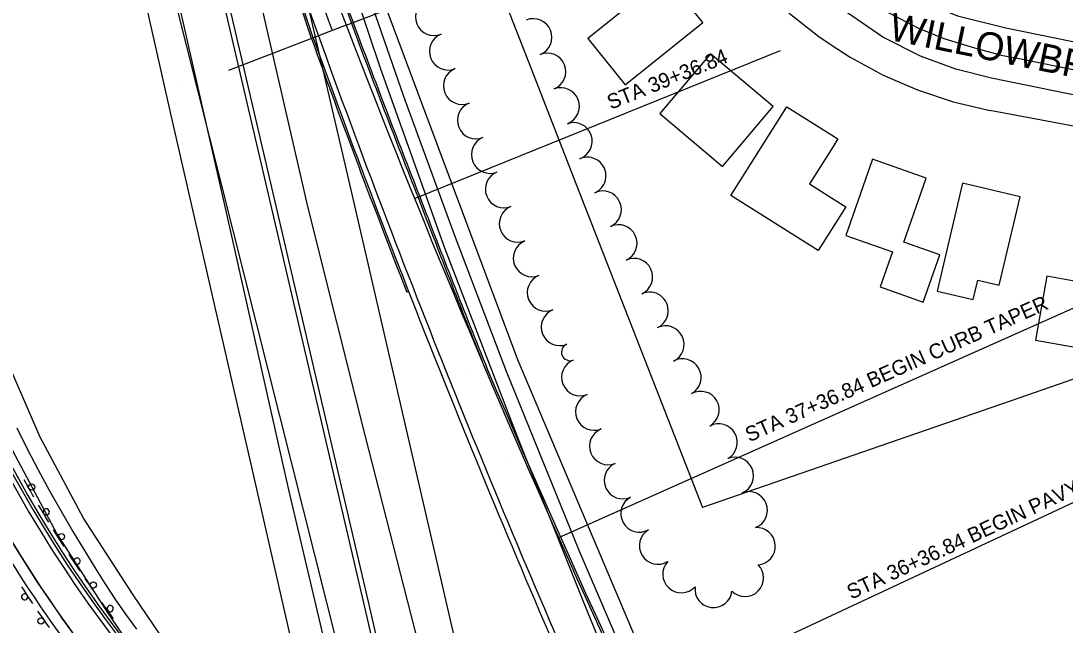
# Model space of a CAD drawing. Extents: x -25029 to 2274964, y -81170 to 687028.
# Drawn here: x -5184 to -4623, y -63839 to -63514 of the extents above; entities that cross this region are included whole.
import ezdxf

# ---------------------------------------------------------------- set-up
doc = ezdxf.new("R2010")
doc.units = 0
for name, color, linetype in [('81911BEA - RW_X_Fee_RW', 7, 'Continuous'), ('BLDG', 7, 'Continuous'), ('Default', 7, 'Continuous'), ('GE_X_CL_2000', 7, 'Continuous'), ('INTERSTATE', 7, 'Continuous'), ('ROAD', 7, 'Continuous'), ('ROAD-NAME', 7, 'Continuous'), ('TREES', 7, 'Continuous')]:
    doc.layers.add(name, color=color, linetype=linetype)

msp = doc.modelspace()

# ---------------------------------------------------------------- linework, layer by layer
at = {"layer": '81911BEA - RW_X_Fee_RW'}
for points in [[(-5135.5, -62785.79), (-5125.06, -62826.88), (-5099.51, -62927.44), (-5079.72, -63005.34), (-5066.19, -63058.58), (-5053.67, -63107.88), (-5050.01, -63122.25), (-5038.86, -63157.03), (-5023.1, -63206.12), (-5007.35, -63255.21), (-4991.6, -63304.31), (-4975.85, -63353.4), (-4955.93, -63415.5), (-4943.95, -63452.82), (-4934.99, -63475.79), (-4911.33, -63536.38), (-4885.41, -63602.81), (-4854.99, -63680.74), (-4817.72, -63776.21)], [(-4849.65, -63351.31), (-4847.47, -63371.4), (-4843.78, -63390.02), (-4843.54, -63391.23), (-4837.88, -63410.63), (-4830.53, -63429.46), (-4830.13, -63430.28), (-4821.57, -63447.57), (-4811.04, -63464.83), (-4809.22, -63467.3), (-4799.05, -63481.1), (-4785.67, -63496.25), (-4781.88, -63499.85), (-4771.01, -63510.16), (-4755.19, -63522.74), (-4749.03, -63526.81), (-4738.32, -63533.88), (-4720.54, -63543.49), (-4711.78, -63547.28), (-4701.99, -63551.51), (-4682.8, -63557.87), (-4671.42, -63560.56), (-4663.13, -63562.52)], [(-4528.54, -63588.14), (-4623.92, -63569.98), (-4663.13, -63562.52)], [(-4546.45, -63682.24), (-4652.27, -63718.9), (-4712.46, -63739.75), (-4817.72, -63776.21)]]:
    msp.add_lwpolyline(points, dxfattribs=at)
at = {"layer": 'BLDG'}
for p, q in [((-4748.36, -63575.64), (-4744.9, -63577.82)), ((-4744.9, -63577.82), (-4748.36, -63583.31))]:
    msp.add_line(p, q, dxfattribs=at)
for points in [[(-4859.22, -63548.82), (-4817.52, -63515.21), (-4837.61, -63490.28), (-4879.32, -63523.89)], [(-4806.85, -63592.65), (-4779.7, -63560.45), (-4813.4, -63532.03), (-4840.55, -63564.22)], [(-4715.5, -63638.57), (-4722.11, -63657.48), (-4698.92, -63665.59), (-4690.05, -63640.19), (-4709.44, -63633.41), (-4697.39, -63598.94), (-4726.32, -63588.83), (-4740.63, -63629.79)], [(-4672.05, -63664.32), (-4669.57, -63653.75), (-4658.06, -63656.45), (-4646.88, -63608.96), (-4677.85, -63601.67), (-4691.51, -63659.74)], [(-4589.88, -63694.68), (-4588.16, -63684.94), (-4584.12, -63684.78), (-4580.36, -63663.5), (-4584.27, -63661.81), (-4580.57, -63640.92), (-4609.31, -63635.84), (-4612.74, -63655.2), (-4632.41, -63651.72), (-4638.49, -63686.07)]]:
    msp.add_lwpolyline(points, close=True, dxfattribs=at)
for points in [[(-4748.36, -63626.53), (-4755.56, -63637.95), (-4802.45, -63608.38), (-4772.29, -63560.55), (-4748.36, -63575.64)], [(-4748.36, -63583.31), (-4760.16, -63602.02), (-4748.36, -63609.46)], [(-4748.36, -63609.46), (-4740.66, -63614.32), (-4748.36, -63626.53)]]:
    msp.add_lwpolyline(points, dxfattribs=at)
at = {"layer": 'Default'}
for p, q in [((-5129.27, -63392.75), (-4908.31, -64270.21)), ((-5009.35, -63516.7), (-4808.01, -63439.33)), ((-5009.35, -63516.7), (-5072.74, -63541.06)), ((-5016.82, -63519.57), (-5016.82, -63519.57)), ((-5009.35, -63516.7), (-5009.35, -63516.7)), ((-5006.55, -63515.63), (-5006.55, -63515.63)), ((-5027.09, -63523.52), (-5027.09, -63523.52)), ((-5024.29, -63522.44), (-5024.29, -63522.44)), ((-4972.55, -63609.99), (-4775.69, -63530.32)), ((-5097.49, -63547.59), (-5097.49, -63547.59)), ((-4995.92, -63551.31), (-4995.92, -63551.31)), ((-4991.11, -63563.56), (-4991.11, -63563.56)), ((-4988.78, -63562.64), (-4988.78, -63562.64)), ((-5083.53, -63574.4), (-5083.53, -63574.4)), ((-4972.55, -63609.99), (-4972.55, -63609.99)), ((-4970.7, -63609.24), (-4970.7, -63609.24)), ((-4958.62, -63644.09), (-4958.62, -63644.09)), ((-4895.05, -63792.31), (-4574.49, -63649.39)), ((-4952.67, -63655.87), (-4952.67, -63655.87)), ((-4975.75, -63659.97), (-4976.71, -63660.37)), ((-4953.59, -63656.25), (-4953.59, -63656.25)), ((-5059.11, -63671.37), (-5059.11, -63671.37)), ((-4934.96, -63700.62), (-4934.96, -63700.62)), ((-4934.96, -63700.62), (-4934.96, -63700.62)), ((-4944.17, -63704.53), (-4944.17, -63704.53)), ((-4934.23, -63702.35), (-4934.23, -63702.35)), ((-4956.13, -63709.62), (-4956.13, -63709.62)), ((-4953.37, -63708.44), (-4953.37, -63708.44)), ((-4853.53, -63883.28), (-4524.46, -63729.57)), ((-4919.7, -63736.21), (-4919.7, -63736.21)), ((-4924.01, -63750.8), (-4924.01, -63750.8)), ((-5034.69, -63768.34), (-5034.69, -63768.34)), ((-4895.05, -63792.31), (-4895.05, -63792.31)), ((-4879.16, -63827.62), (-4879.16, -63827.62))]:
    msp.add_line(p, q, dxfattribs=at)
for points in [[(-5177.3, -63770.49), (-5178, -63769.29), (-5179.17, -63767.24), (-5180.33, -63765.19), (-5181.49, -63763.14), (-5182.54, -63761.25)], [(-5172.08, -63779.39), (-5173.24, -63777.42), (-5174.44, -63775.39), (-5174.78, -63774.81)], [(-5169.33, -63783.93), (-5169.61, -63783.48), (-5170.83, -63781.47), (-5172.04, -63779.45), (-5172.08, -63779.39)], [(-5161.07, -63797.19), (-5162.15, -63795.49), (-5163.41, -63793.5), (-5164.67, -63791.5), (-5165.91, -63789.5), (-5166.72, -63788.2)], [(-5163.28, -63834.02), (-5175.73, -63815.7), (-5187.89, -63796.46)], [(-5155.45, -63805.84), (-5155.75, -63805.37), (-5157.05, -63803.41), (-5158.33, -63801.43), (-5158.36, -63801.4)], [(-5152.5, -63810.26), (-5153.15, -63809.3), (-5154.45, -63807.34), (-5155.45, -63805.84)], [(-5143.65, -63823.13), (-5143.82, -63822.89), (-5145.17, -63820.96), (-5146.52, -63819.03), (-5147.86, -63817.09), (-5149.19, -63815.15), (-5149.7, -63814.4)], [(-5180.89, -63823.31), (-5181.32, -63822.67), (-5182.65, -63820.66), (-5183.81, -63818.87)], [(-5177.95, -63827.73), (-5178.65, -63826.67), (-5179.99, -63824.67), (-5180.89, -63823.31)], [(-5137.64, -63831.52), (-5138.34, -63830.56), (-5139.72, -63828.65), (-5140.75, -63827.21)], [(-5169.08, -63840.6), (-5169.11, -63840.56), (-5170.49, -63838.59), (-5171.87, -63836.62), (-5173.24, -63834.64), (-5174.6, -63832.65), (-5175.14, -63831.87)], [(-5136.35, -63869.95), (-5148.17, -63854.82), (-5162.28, -63835.49), (-5163.28, -63834.02)], [(-5134.5, -63835.8), (-5135.56, -63834.36), (-5136.96, -63832.46), (-5137.64, -63831.52)]]:
    msp.add_lwpolyline(points, dxfattribs=at)
for centre in [(-5178.49, -63765.06), (-5162.5, -63791.82), (-5145.32, -63817.83), (-5173.5, -63837.19)]:
    msp.add_circle(centre, 1.67, dxfattribs=at)
for centre, radius, start, end in [((-215.58, -61808.02), 5086.19, 198.49162, 199.61722), ((-215.58, -61808.02), 5085.19, 198.49162, 199.61722), ((-9743.45, -65073.86), 4963.64, 18.19651, 19.35592), ((-9743.45, -65073.86), 4964.64, 18.19651, 19.35592), ((-210.69, -61779.23), 5119.52, 198.78413, 199.90754), ((-264.52, -61690.45), 5092.16, 199.92392, 201.05129), ((296.99, -61477.5), 5684.68, 200.18816, 206.889), ((-4576.9, -63423.16), 700.02, 187.56619, 218.18036), ((-4576.9, -63423.16), 697.52, 187.56619, 218.18036), ((-4576.9, -63423.16), 696.02, 187.56619, 218.59227), ((353.65, -61516.49), 5719.87, 200.45343, 201.45738), ((-4576.9, -63423.16), 722.02, 187.56619, 221.07904), ((-4576.9, -63423.16), 716.02, 187.56619, 220.90557), ((-4576.9, -63423.16), 716.02, 187.56619, 220.90557), ((353.65, -61516.49), 5720.87, 200.45343, 201.45738), ((315.45, -61593.1), 5681.6, 199.86634, 201.33705), ((315.45, -61593.1), 5680.6, 199.86634, 203.90178), ((315.43, -61593.1), 5677.58, 199.86573, 203.90119), ((328.85, -61587.06), 5672.26, 200.88565, 201.89578), ((328.85, -61587.06), 5671.26, 200.88565, 201.89578), ((296.99, -61477.5), 5683.68, 203.04041, 206.889), ((-5170.64, -63778.53), 1.67, 30.7702, 210.7702), ((-5170.65, -63778.53), 1.67, 210.9648, 30.9648), ((-5154.06, -63804.93), 1.67, 33.3, 213.3), ((-5154.06, -63804.92), 1.67, 213.4946, 33.4946), ((-5182.29, -63824.23), 1.67, 33.3683, 213.3683), ((-5182.29, -63824.23), 1.67, 213.5587, 33.5587), ((-5136.29, -63830.54), 1.67, 36.0243, 216.0243), ((-5136.29, -63830.54), 1.67, 216.0243, 36.0243)]:
    msp.add_arc(centre, radius, start, end, dxfattribs=at)
at = {"layer": 'GE_X_CL_2000'}
for points in [[(-5197.72, -62830.97), (-5171.31, -62893.78), (-5159.06, -62930.79), (-5130.42, -63032.75), (-5105.93, -63127.59), (-5084.04, -63215.13), (-5058.81, -63306.24), (-5035.08, -63385.7), (-5006.91, -63473.14), (-4978.57, -63554.94), (-4951.21, -63629.19), (-4923.23, -63702.83), (-4884.18, -63799.09), (-4852.15, -63873.81), (-4822.36, -63940.3), (-4793.32, -64001.43), (-4762.53, -64066.08), (-4747.82, -64096.7), (-4735.9, -64121.24), (-4724.73, -64145.32), (-4707.19, -64180.57), (-4698.32, -64200.21), (-4674.44, -64247.66)], [(-4741.71, -65090.68), (-4750.72, -65034.38), (-4759.15, -64950.41), (-4767.71, -64881.69), (-4776.16, -64800.01), (-4786.15, -64719.84), (-4802.03, -64615.21), (-4812.33, -64571.64), (-4813.26, -64566.62), (-4847.32, -64382.95), (-4862.71, -64309.6), (-4893.62, -64179.67), (-4908.27, -64108.61), (-4915.08, -64075.15), (-4924.44, -64038.3), (-4943.62, -63962.63), (-4964.95, -63870.92), (-4998.89, -63737.91), (-5029.87, -63614.85), (-5056.33, -63499.45), (-5091.59, -63342.03), (-5118.02, -63223.58)], [(-5158.63, -63244.58), (-5121.88, -63405.83), (-5073.38, -63619.81), (-5040.32, -63766.54), (-5000.59, -63935.44), (-4991.02, -63975.95), (-4985.49, -63999.66), (-4977.79, -64033.27), (-4945.48, -64179.22), (-4927.78, -64248.78), (-4918.99, -64291.57), (-4902.84, -64364.93), (-4884.53, -64452.8), (-4875.98, -64497.06), (-4871.39, -64520.8), (-4857.52, -64593.37), (-4849.57, -64644.54), (-4838.73, -64714.81), (-4827.22, -64794.99), (-4818.77, -64875.91), (-4810.26, -64951.5), (-4800.31, -65035.48), (-4791.01, -65125.92)], [(-4723.35, -63507.01), (-4701.59, -63518.24), (-4687.95, -63523.92), (-4671.39, -63528.91), (-4657.1, -63532.78), (-4645.53, -63534.89), (-4617.36, -63540.77)], [(-5186.51, -63733.27), (-5180.87, -63744.64), (-5175.02, -63755.91), (-5168.98, -63767.07), (-5162.74, -63778.13), (-5156.31, -63789.08), (-5144.57, -63808.47), (-5139.25, -63816.92), (-5133.75, -63825.24), (-5128.06, -63833.45), (-5122.19, -63841.52)]]:
    msp.add_lwpolyline(points, dxfattribs=at)
at = {"layer": 'INTERSTATE'}
for points in [[(-5784.88, -60748.85), (-5755.59, -60832.81), (-5732.07, -60898.97), (-5670.01, -61084.37), (-5616.54, -61251.47), (-5563.52, -61424.75), (-5502.86, -61643.42), (-5459.31, -61806.1), (-5414.6, -61990), (-5363.55, -62210.54), (-5299.44, -62501.42), (-5239.18, -62771.02), (-5166.03, -63104.91), (-5089.47, -63443.73), (-4998.22, -63835.12), (-4959.2, -64007.31)], [(-5783.05, -60748.62), (-5753.16, -60831.85), (-5729.6, -60898.12), (-5667.53, -61083.56), (-5614.05, -61250.69), (-5561.02, -61424.01), (-5500.34, -61642.74), (-5456.77, -61805.45), (-5412.06, -61989.39), (-5361.01, -62209.96), (-5296.88, -62500.86), (-5236.63, -62770.46), (-5163.48, -63104.34), (-5086.92, -63443.15), (-4995.68, -63834.53), (-4955.66, -64011.1)], [(-4748.36, -64071.57), (-4797.83, -63968.7), (-4843.87, -63869.54), (-4916.97, -63696.64), (-4986.78, -63510.16), (-5022.43, -63401.55), (-5057.13, -63283.39), (-5083.83, -63179.42), (-5135.65, -62977.54), (-5195.76, -62746.09), (-5246.66, -62545.38), (-5289.86, -62353.04), (-5328.97, -62178.31), (-5369.43, -61996.97), (-5404.16, -61854.14), (-5455.5, -61657.64), (-5496.33, -61510.81), (-5560.24, -61291.58), (-5601.2, -61162.24), (-5644.97, -61028.1), (-5698.22, -60869.29), (-5741.57, -60748.36)], [(-4897.36, -64073.59), (-4944.3, -63875.52), (-5008.48, -63597.49), (-5070.2, -63333.09), (-5127.05, -63082.4), (-5143.62, -63007.64), (-5141.44, -63007.19), (-5100.81, -63173.15), (-5080.04, -63254.44), (-5055.84, -63340.56), (-5024.08, -63441.43), (-4990.83, -63540.11), (-4956.54, -63636.39), (-4917.3, -63737.91), (-4882.36, -63825.2), (-4858.63, -63883.81), (-4844.77, -63916.74), (-4816.55, -63977.54), (-4748.36, -64119.32)], [(-5205.81, -63114.02), (-5169.7, -63272.78), (-5135.11, -63425.78), (-5103.93, -63564.3), (-5060.73, -63752.16), (-5017.16, -63942.98)], [(-5282.48, -63129.59), (-5276.04, -63265.91), (-5265.21, -63446.39), (-5257.07, -63523.29), (-5248.45, -63571.98), (-5235.02, -63625.91), (-5219.63, -63673.11), (-5214.75, -63686.6), (-5188.92, -63745.53), (-5164.98, -63790.27), (-5137.85, -63832.36), (-5119.01, -63860.12), (-5098.85, -63886.17), (-5037.74, -63955.17), (-4979.84, -64019.41), (-4908.46, -64094.4), (-4831.98, -64179.46), (-4784.97, -64233.42), (-4757.15, -64269.17), (-4748.36, -64280.92)], [(-4748.36, -64253.3), (-4772.09, -64222.81), (-4819.49, -64168.4), (-4896.21, -64083.07), (-4967.6, -64008.07), (-5025.31, -63944.05), (-5085.99, -63875.52), (-5105.5, -63850.32), (-5123.94, -63823.16), (-5150.59, -63781.8), (-5173.9, -63738.24), (-5199.25, -63680.4), (-5203.86, -63667.68), (-5218.98, -63621.3), (-5232.13, -63568.5), (-5240.55, -63520.95), (-5248.58, -63445.02), (-5259.38, -63265.02), (-5265.82, -63128.73)]]:
    msp.add_lwpolyline(points, dxfattribs=at)
at = {"layer": 'ROAD'}
for points in [[(-4748.36, -63469.61), (-4742.43, -63475.87), (-4725.03, -63489.19), (-4706.14, -63501.07), (-4680.44, -63511.57), (-4654.57, -63518.05), (-4573.65, -63534.65), (-4515.35, -63545.37), (-4512.32, -63545.01), (-4507.58, -63542.45), (-4505.24, -63539.5), (-4502.39, -63525.49), (-4477.31, -63397.77), (-4473.19, -63373.24), (-4469.85, -63346.87), (-4466.41, -63311.63), (-4463.61, -63252.45), (-4458.8, -63155.98)], [(-4526.99, -64138.62), (-4528.98, -64093.33), (-4531.06, -63992.18), (-4533.28, -63888.22), (-4534.99, -63799.53), (-4534.81, -63738.22), (-4534.01, -63716.87), (-4532.06, -63691.93), (-4527.19, -63658.4), (-4519.7, -63618.11), (-4514.24, -63588.79), (-4514.32, -63582.62), (-4515.77, -63579.5), (-4518.84, -63576.29), (-4521.79, -63574.27), (-4522.67, -63573.74), (-4662.23, -63545.23), (-4681.47, -63540.39), (-4700.51, -63533.39), (-4720.69, -63523.03), (-4748.36, -63504.19)]]:
    msp.add_lwpolyline(points, dxfattribs=at)
at = {"layer": 'TREES'}
for centre, radius, start, end in [((-4962.06, -63512.25), 10, 112.0675, 292.0675), ((-4908.73, -63523.17), 10, 292.2792, 112.2792), ((-4954.55, -63530.78), 10, 112.0675, 292.0675), ((-4901.22, -63541.7), 10, 291.8545, 111.8545), ((-4947.04, -63549.32), 10, 112.0675, 292.0675), ((-4893.92, -63560.32), 10, 290.9541, 110.9541), ((-4939.52, -63567.85), 10, 112.0675, 292.0675), ((-4887.02, -63579.09), 10, 289.4143, 109.4143), ((-4932.01, -63586.39), 10, 112.0675, 292.0675), ((-4879.62, -63597.65), 10, 294.0695, 114.0695), ((-4924.49, -63604.92), 10, 112.0675, 292.0675), ((-4871.33, -63615.85), 9.99, 294.8999, 114.8999), ((-4916.98, -63623.46), 10, 112.0675, 292.0675), ((-4862.91, -63633.98), 10, 294.8999, 114.8999), ((-4909.47, -63641.99), 10, 112.0675, 292.0675), ((-4854.51, -63652.12), 10, 294.8222, 114.8222), ((-4901.95, -63660.53), 10, 112.0675, 292.0675), ((-4846.12, -63670.28), 10, 294.7415, 114.7415), ((-4894.44, -63679.06), 10, 112.0675, 292.0675), ((-4837.6, -63688.38), 10, 295.6753, 115.6753), ((-4888.96, -63692.57), 4.57, 112.0675, 292.0675), ((-4883.49, -63706.07), 10, 112.0675, 292.0675), ((-4828.41, -63706.13), 10, 299.0915, 119.0915), ((-4875.97, -63724.6), 10, 112.0675, 292.0675), ((-4818.69, -63723.61), 10, 299.0915, 119.0915), ((-4868.46, -63743.14), 10, 112.0691, 292.0691), ((-4808.96, -63741.08), 10, 299.0857, 119.0857), ((-4800.2, -63759.03), 10, 292.9563, 112.9563), ((-4860.55, -63761.5), 10, 114.5231, 294.5231), ((-4792.75, -63777.59), 10, 290.7962, 110.7962), ((-4851.59, -63779.37), 10, 118.7321, 298.7321), ((-4841.61, -63796.69), 10, 121.2056, 301.2056), ((-4788.51, -63796.91), 10, 273.9506, 93.9506), ((-4829.05, -63812), 10, 137.508, 317.508), ((-4794.82, -63814.03), 10, 225.5652, 45.5652), ((-4811.75, -63819.96), 10, 173.0711, 353.0711)]:
    msp.add_arc(centre, radius, start, end, dxfattribs=at)

# ---------------------------------------------------------------- texts
at = {"layer": 'Default'}
for s, rotation, p in [('STA 39+36.84', 22.0323, (-4867.01, -63562.23)), ('STA 37+36.84 BEGIN CURB TAPER', 24.0291, (-4792.49, -63741.1)), ('STA 36+36.84 BEGIN PAVY TAPER', 25.0371, (-4737.69, -63825.77))]:
    msp.add_text(s, height=7.9999, rotation=rotation, dxfattribs=at).set_placement(p)
at = {"layer": 'ROAD-NAME'}
msp.add_text('WILLOWBROOK DR.', height=15, rotation=348.4567, dxfattribs=at).set_placement((-4718.02, -63524.43))

doc.saveas('drawing.dxf')
